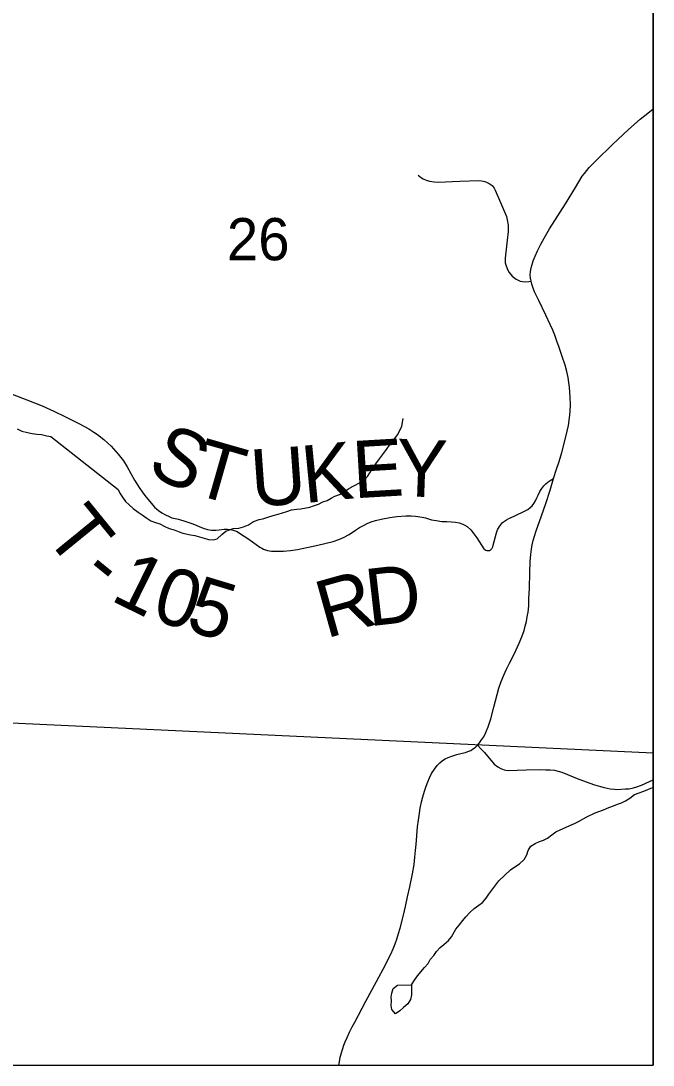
# Model space of a CAD drawing. Extents: x -3.3 to 34, y 0 to 56.8.
# Drawn here: x 2.868 to 3.496, y 28.077 to 29.113 of the extents above; entities that cross this region are included whole.
import ezdxf

# ---------------------------------------------------------------- set-up
doc = ezdxf.new("R2010")
doc.units = 0
for name, color, linetype in [('GM_X_Corporation', 7, 'Continuous'), ('GM_X_County_Road', 7, 'Continuous'), ('GM_X_Section_Text', 7, 'Continuous'), ('GM_X_Township_Road', 7, 'Continuous'), ('GM_X_Township_Road_Text', 7, 'Continuous'), ('GT_Project_Soil_Layers', 7, 'Continuous'), ('SH_Data', 7, 'Continuous')]:
    doc.layers.add(name, color=color, linetype=linetype)

msp = doc.modelspace()

# ---------------------------------------------------------------- linework, layer by layer
at = {"layer": 'GM_X_Corporation'}
msp.add_lwpolyline([(1.5699, 28.0771), (3.4961, 28.0771), (3.4961, 33.3748), (3.4269, 33.3772), (2.8087, 33.3951)], dxfattribs=at)
msp.add_lwpolyline([(3.4961, 28.387), (3.4961, 29.3918), (2.6327, 29.4334), (2.5822, 28.4298)], close=True, dxfattribs=at)
at = {"layer": 'GM_X_County_Road'}
msp.add_lwpolyline([(3.1841, 28.0771), (3.1847, 28.0804), (3.1854, 28.0849), (3.1865, 28.0892), (3.1875, 28.0927), (3.1889, 28.0968), (3.1902, 28.1002), (3.1922, 28.1046), (3.1946, 28.1096), (3.1973, 28.1149), (3.1997, 28.1198), (3.2109, 28.1405), (3.2213, 28.1602), (3.2303, 28.1766), (3.2331, 28.1822), (3.2355, 28.1871), (3.2379, 28.1923), (3.2398, 28.1973), (3.2416, 28.2022), (3.2433, 28.2076), (3.2448, 28.2129), (3.2481, 28.2257), (3.2501, 28.2345), (3.2523, 28.2439), (3.2545, 28.254), (3.2572, 28.2669), (3.2587, 28.2763), (3.2596, 28.2834), (3.2601, 28.2901), (3.2606, 28.2961), (3.2622, 28.3134), (3.2631, 28.3201), (3.264, 28.327), (3.2648, 28.3322), (3.266, 28.3382), (3.2673, 28.3433), (3.2689, 28.3489), (3.2706, 28.3539), (3.2722, 28.3583), (3.2739, 28.3623), (3.276, 28.3663), (3.279, 28.3708), (3.2816, 28.3743), (3.2844, 28.3771), (3.2869, 28.3792), (3.2897, 28.381), (3.2927, 28.3825), (3.2963, 28.3838), (3.3012, 28.3853), (3.3066, 28.3866), (3.3098, 28.3874), (3.3122, 28.3882), (3.3149, 28.3894), (3.3167, 28.3905), (3.3185, 28.3917), (3.32, 28.393), (3.3217, 28.3946), (3.3237, 28.397), (3.3258, 28.3998), (3.3276, 28.4026), (3.3292, 28.4056), (3.3306, 28.4089), (3.3321, 28.4128), (3.3336, 28.4167), (3.3349, 28.4208), (3.3379, 28.4322), (3.3411, 28.4449), (3.343, 28.4512), (3.3452, 28.4576), (3.3477, 28.4639), (3.3503, 28.47), (3.3533, 28.4758), (3.3581, 28.485), (3.3631, 28.4958), (3.3657, 28.502), (3.368, 28.5084), (3.3691, 28.5127), (3.3702, 28.5173), (3.3711, 28.5218), (3.3719, 28.5266), (3.3725, 28.5328), (3.3728, 28.54), (3.3733, 28.5499), (3.3736, 28.566), (3.3741, 28.5769), (3.3747, 28.5838), (3.3754, 28.589), (3.3761, 28.5934), (3.377, 28.5976), (3.3782, 28.6021), (3.3798, 28.6073), (3.3851, 28.6222), (3.3895, 28.6343), (3.3937, 28.6476), (3.3972, 28.6592), (3.4002, 28.6685), (3.4027, 28.6762), (3.4053, 28.685), (3.4094, 28.7005), (3.4106, 28.7061), (3.4119, 28.7117), (3.4131, 28.7195), (3.4136, 28.7256), (3.414, 28.7326), (3.4138, 28.74), (3.4135, 28.745), (3.4131, 28.7498), (3.4125, 28.7545), (3.4116, 28.7594), (3.4103, 28.7654), (3.4086, 28.7716), (3.4059, 28.7802), (3.4027, 28.7893), (3.4006, 28.7955), (3.3984, 28.8014), (3.3964, 28.8063), (3.3939, 28.812), (3.3894, 28.8214), (3.3826, 28.8358), (3.3784, 28.8446), (3.3765, 28.8492), (3.3755, 28.8522), (3.3748, 28.8552), (3.3742, 28.8581), (3.3741, 28.8612), (3.3744, 28.8645), (3.3751, 28.8682), (3.3759, 28.8716), (3.3771, 28.8751), (3.3789, 28.8797), (3.3812, 28.8851), (3.3845, 28.8917), (3.3878, 28.8976), (3.3933, 28.9069), (3.4091, 28.9319), (3.4189, 28.9481), (3.4257, 28.9591), (3.4279, 28.962), (3.4301, 28.9649), (3.4326, 28.9679), (3.4357, 28.9711), (3.4395, 28.9749), (3.4558, 28.9907), (3.4717, 29.0055), (3.4832, 29.0157), (3.4923, 29.0231), (3.4961, 29.0262)], dxfattribs=at)
at = {"layer": 'GM_X_Township_Road'}
for points in [[(3.2628, 28.9604), (3.2661, 28.9577), (3.2676, 28.9567), (3.2706, 28.9552), (3.2741, 28.9542), (3.2787, 28.9535), (3.2825, 28.9533), (3.304, 28.9543), (3.323, 28.9548), (3.3257, 28.9547), (3.3273, 28.9544), (3.3289, 28.9541), (3.3307, 28.9534), (3.3333, 28.952), (3.3361, 28.9499), (3.3381, 28.9473), (3.3392, 28.9455), (3.3446, 28.933), (3.3503, 28.9193), (3.3512, 28.9158), (3.352, 28.9106), (3.3521, 28.9069), (3.352, 28.9042), (3.3512, 28.8957), (3.349, 28.8778), (3.3492, 28.8731), (3.3497, 28.8711), (3.351, 28.8676), (3.3518, 28.8659), (3.3532, 28.8637), (3.3562, 28.8601), (3.3601, 28.8571), (3.3622, 28.8559), (3.3641, 28.8552), (3.3662, 28.8547), (3.3695, 28.8545), (3.3725, 28.8547), (3.3748, 28.8552)], [(2.8597, 28.7429), (2.8742, 28.7372), (2.8893, 28.7312), (2.9009, 28.726), (2.9118, 28.7208), (2.9264, 28.7136), (2.9356, 28.7084), (2.9408, 28.7053), (2.9442, 28.703), (2.9507, 28.6979), (2.9578, 28.6913), (2.9648, 28.6835), (2.9701, 28.6766), (2.9737, 28.6707), (2.9811, 28.6577), (2.9857, 28.6503), (2.9892, 28.6451), (2.9925, 28.6407), (2.9979, 28.6343), (3.0009, 28.6309), (3.0048, 28.6276), (3.0081, 28.6252), (3.012, 28.623), (3.0154, 28.6214), (3.0182, 28.6203), (3.0249, 28.6187), (3.0322, 28.6165), (3.039, 28.6141), (3.0494, 28.61), (3.0537, 28.6087), (3.0576, 28.6081), (3.0617, 28.6079), (3.0653, 28.6082), (3.0701, 28.6089), (3.0734, 28.609), (3.0766, 28.6086), (3.0801, 28.6077), (3.0829, 28.6066), (3.0855, 28.6051), (3.0945, 28.599), (3.1056, 28.591), (3.1074, 28.59), (3.1093, 28.5891), (3.113, 28.5879), (3.1172, 28.5871), (3.1204, 28.587), (3.129, 28.587), (3.136, 28.5877), (3.1429, 28.5887), (3.1632, 28.5932), (3.1782, 28.5967), (3.1841, 28.5986), (3.1886, 28.6006), (3.1941, 28.6038), (3.2006, 28.6078), (3.2046, 28.6105), (3.2092, 28.613), (3.2121, 28.6144), (3.2162, 28.6161), (3.2204, 28.6175), (3.2259, 28.6188), (3.2345, 28.6206), (3.2415, 28.6214), (3.2504, 28.6221), (3.2557, 28.6222), (3.2602, 28.622), (3.2668, 28.6209), (3.27, 28.6201), (3.2759, 28.6183), (3.2807, 28.6174), (3.2864, 28.6167), (3.2911, 28.6165), (3.2958, 28.6163), (3.2998, 28.6159), (3.3033, 28.6152), (3.307, 28.614), (3.3092, 28.6129), (3.3113, 28.6116), (3.3151, 28.6084), (3.321, 28.6003), (3.3281, 28.5893), (3.3299, 28.5881), (3.331, 28.5877), (3.3323, 28.5876), (3.3335, 28.5878), (3.3346, 28.5883), (3.3353, 28.5889), (3.3357, 28.5894), (3.3363, 28.5902), (3.3368, 28.5913), (3.3372, 28.593), (3.3406, 28.6054), (3.3416, 28.6082), (3.3436, 28.6117), (3.3466, 28.6154), (3.3504, 28.6181), (3.3528, 28.6195), (3.358, 28.6219), (3.3696, 28.6273), (3.3717, 28.6285), (3.3741, 28.6303), (3.3761, 28.6322), (3.3777, 28.6343), (3.3793, 28.6371), (3.3806, 28.64), (3.3818, 28.6428), (3.3836, 28.6462), (3.3855, 28.6492), (3.3876, 28.652), (3.3896, 28.654), (3.3918, 28.6558), (3.3937, 28.6572), (3.3972, 28.6592)], [(3.3217, 28.3946), (3.3253, 28.3907), (3.3286, 28.3873), (3.3382, 28.3758), (3.3417, 28.3731), (3.3448, 28.3713), (3.3483, 28.3701), (3.3499, 28.3697), (3.3522, 28.3694), (3.3701, 28.3701), (3.3833, 28.3703), (3.3894, 28.3702), (3.3937, 28.3701), (3.3981, 28.3697), (3.4017, 28.3689), (3.4054, 28.3679), (3.4224, 28.3608), (3.438, 28.3553), (3.4476, 28.3526), (3.4534, 28.3514), (3.4576, 28.3509), (3.4603, 28.3507), (3.4686, 28.3511), (3.4721, 28.3514), (3.4751, 28.352), (3.4789, 28.353), (3.4846, 28.355), (3.4923, 28.3584), (3.4961, 28.3602)]]:
    msp.add_lwpolyline(points, dxfattribs=at)
at = {"layer": 'GT_Project_Soil_Layers'}
for points in [[(3.1962, 28.6506), (3.2078, 28.6566), (3.2123, 28.6612), (3.2149, 28.665), (3.2179, 28.6696), (3.2208, 28.6738), (3.2242, 28.6788), (3.2272, 28.6826), (3.2302, 28.6868), (3.2361, 28.6945), (3.2391, 28.6987), (3.2425, 28.7029), (3.2466, 28.7113), (3.248, 28.7189)], [(2.8646, 28.7085), (2.8692, 28.7063), (2.8749, 28.7049), (2.8795, 28.7038), (2.884, 28.7031), (2.8886, 28.7028), (2.8939, 28.7017), (2.8981, 28.701), (2.9647, 28.6482)], [(2.9647, 28.6482), (2.9666, 28.6445), (2.9693, 28.6407), (2.972, 28.6365), (2.9758, 28.6332), (2.9797, 28.6294), (2.9846, 28.6257), (2.9888, 28.623), (2.9934, 28.6197), (2.9972, 28.6171), (3.001, 28.616), (3.0063, 28.6141), (3.0113, 28.6115), (3.0155, 28.6096), (3.0204, 28.6082), (3.0254, 28.6063), (3.0292, 28.6049), (3.0368, 28.6034), (3.0409, 28.6027), (3.0455, 28.6012), (3.0501, 28.6001), (3.0546, 28.5987), (3.0592, 28.5983), (3.0633, 28.5995), (3.0678, 28.6037), (3.0716, 28.6068), (3.0754, 28.6084), (3.0792, 28.6095), (3.0848, 28.61), (3.0894, 28.6112), (3.0943, 28.6131), (3.0992, 28.6166), (3.1049, 28.6185), (3.1086, 28.6193), (3.1136, 28.6209), (3.1188, 28.6225), (3.1238, 28.6237), (3.1325, 28.6264), (3.137, 28.628), (3.1423, 28.6288), (3.1461, 28.6292), (3.1552, 28.6308), (3.1589, 28.632), (3.1639, 28.6339), (3.168, 28.6359), (3.1725, 28.6374), (3.1763, 28.6398), (3.1801, 28.6417), (3.1846, 28.6433), (3.1891, 28.646), (3.1937, 28.649), (3.1982, 28.6517)], [(3.2561, 28.1566), (3.2591, 28.1612), (3.2621, 28.1657), (3.2692, 28.1738), (3.2726, 28.178), (3.2748, 28.1818), (3.2782, 28.186), (3.2808, 28.1898), (3.2846, 28.1937), (3.2883, 28.1968), (3.2929, 28.2006), (3.2959, 28.2044), (3.3003, 28.2121), (3.3033, 28.2159), (3.3071, 28.2205), (3.3101, 28.2243), (3.3142, 28.2285), (3.3184, 28.2324), (3.3229, 28.2358), (3.3266, 28.2385), (3.3304, 28.2427), (3.333, 28.2466), (3.336, 28.2508), (3.3427, 28.2599), (3.3544, 28.2707), (3.3589, 28.2738), (3.3634, 28.2769), (3.368, 28.2811), (3.3706, 28.2857), (3.372, 28.2902), (3.3747, 28.2944), (3.3788, 28.2971), (3.3833, 28.2991), (3.3871, 28.3003), (3.3913, 28.3022), (3.3954, 28.3057), (3.3995, 28.3087), (3.4037, 28.3107), (3.409, 28.313), (3.4135, 28.3149), (3.418, 28.3169), (3.4218, 28.3188), (3.4301, 28.3235), (3.4384, 28.3273), (3.4467, 28.3305), (3.452, 28.3328), (3.4566, 28.3344), (3.4607, 28.3359), (3.4645, 28.3375), (3.4686, 28.3394), (3.4728, 28.3421), (3.4777, 28.3456), (3.4822, 28.3472), (3.486, 28.3487), (3.4902, 28.3503), (3.4939, 28.3518), (3.4961, 28.3525)], [(3.2561, 28.1566), (3.2562, 28.1467), (3.2551, 28.1421), (3.2525, 28.1379), (3.2483, 28.1341), (3.2446, 28.131), (3.2401, 28.1279), (3.2366, 28.1321), (3.2358, 28.1362), (3.2362, 28.1408), (3.2361, 28.1446), (3.2365, 28.1484), (3.2379, 28.153), (3.2421, 28.1564), (3.2561, 28.1566)]]:
    msp.add_lwpolyline(points, dxfattribs=at)
at = {"layer": 'SH_Data'}
for p in [(3.4961, 34.8771), (-3.3039, 28.0771)]:
    msp.add_line(p, (3.4961, 28.0771), dxfattribs=at)

# ---------------------------------------------------------------- texts
at = {"layer": 'GM_X_Section_Text'}
msp.add_text('26', height=0.04186, rotation=0, dxfattribs=at).set_placement((3.0728, 28.8758))
at = {"layer": 'GM_X_Township_Road_Text'}
for s, rotation, p in [('S', 334.591, (2.9918, 28.665)), ('T', 343.9918, (3.0359, 28.645)), ('K', 5.576, (3.1498, 28.6347)), ('E', 3.3748, (3.199, 28.6395)), ('Y', 357.8138, (3.2399, 28.642)), ('U', 4.0773, (3.0983, 28.631)), ('T', 309.1792, (2.8903, 28.6031)), ('-', 320.9149, (2.9261, 28.5612)), ('1', 333.7649, (2.9559, 28.539)), ('0', 342.7631, (2.9963, 28.5199)), ('D', 6.5218, (3.2137, 28.5124)), ('5', 343.1857, (3.0302, 28.5094)), ('R', 15.5832, (3.1711, 28.5003))]:
    msp.add_text(s, height=0.0568, rotation=rotation, dxfattribs=at).set_placement(p)

doc.saveas('drawing.dxf')
